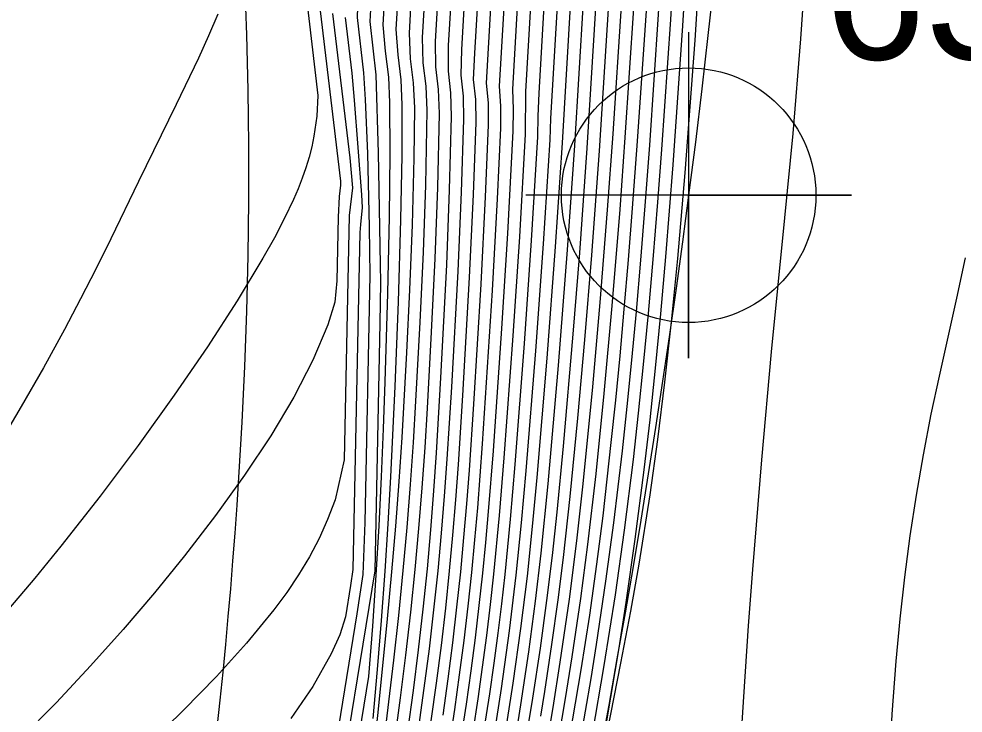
# Model space of a CAD drawing. Extents: x 2602990 to 2605851, y 618069 to 619180.
# Drawn here: x 2604066.77 to 2604084.16, y 618547.3 to 618560.08 of the extents above; entities that cross this region are included whole.
import ezdxf

# ---------------------------------------------------------------- set-up
doc = ezdxf.new("R2010")
doc.units = 0
for name, color, linetype in [('DTM Contours Major', 7, 'Continuous'), ('DTM Contours Minor', 7, 'Continuous'), ('Exist DTM Breakline', 7, 'Continuous'), ('Exist DTM Breakline Underwater', 7, 'Continuous'), ('Exist DTM Breakline Underwater Cogo Number', 7, 'Continuous'), ('Exist DTM Breakline Underwater Cogo Point CELL', 7, 'Continuous')]:
    doc.layers.add(name, color=color, linetype=linetype)

# ---------------------------------------------------------------- blocks, each defined once
blk = doc.blocks.new('EXIST DTM BREAKLINE UNDERWATER COGO POINT')
at = {"layer": 'Exist DTM Breakline Underwater Cogo Point CELL'}
blk.add_lwpolyline([(0, 0.06), (0, -0.06), (0, 0), (0.06, 0), (-0.06, 0)], dxfattribs=at)
blk.add_circle((0, 0), 0.04688, dxfattribs=at)

msp = doc.modelspace()

# ---------------------------------------------------------------- linework, layer by layer
at = {"layer": 'DTM Contours Major'}
for points in [[(2604079.112, 618575.394), (2604079.18, 618571.903), (2604079.186, 618570.56), (2604079.185, 618570.281), (2604079.155, 618568.349), (2604079.091, 618566.299), (2604079, 618564.194), (2604078.89, 618562.098), (2604078.767, 618560.074), (2604078.603, 618557.679), (2604078.53, 618556.711), (2604078.444, 618555.655), (2604078.357, 618554.661), (2604078.267, 618553.721), (2604078.175, 618552.827), (2604078.078, 618551.97), (2604077.916, 618550.67), (2604077.748, 618549.479), (2604077.543, 618548.178), (2604077.327, 618546.916)], [(2604074.026, 618561.119), (2604073.955, 618559.82), (2604073.976, 618559.351), (2604074.03, 618558.904), (2604074.051, 618558.449), (2604074.041, 618557.523), (2604074.01, 618556.292), (2604073.963, 618555.097), (2604073.907, 618553.941), (2604073.818, 618552.38), (2604073.764, 618551.568), (2604073.702, 618550.742), (2604073.633, 618549.906), (2604073.553, 618549.041), (2604073.376, 618547.315), (2604073.196, 618545.633)], [(2604076.444, 618560.432), (2604076.343, 618558.714), (2604076.327, 618558.296), (2604076.32, 618557.91), (2604076.205, 618556.005), (2604076.073, 618554.11), (2604075.903, 618551.882), (2604075.817, 618550.873), (2604075.715, 618549.852), (2604075.654, 618549.317), (2604075.587, 618548.774), (2604075.513, 618548.222), (2604075.433, 618547.66), (2604075.252, 618546.501)]]:
    msp.add_lwpolyline(points, dxfattribs=at)
at = {"layer": 'DTM Contours Minor'}
for points in [[(2604069.648, 618574.464), (2604071.109, 618569.434), (2604071.73, 618567.227), (2604071.965, 618566.341), (2604072.174, 618565.517), (2604072.357, 618564.749), (2604072.515, 618564.033), (2604072.65, 618563.362), (2604072.761, 618562.732), (2604072.836, 618562.247), (2604072.899, 618561.783), (2604072.951, 618561.335), (2604072.994, 618560.9), (2604073.012, 618560.491), (2604072.996, 618560.108), (2604073.117, 618559.092), (2604073.148, 618558.603), (2604073.187, 618557.608), (2604073.222, 618556.252), (2604073.233, 618555.367), (2604073.139, 618550.814), (2604073.1, 618549.852), (2604072.992, 618549.131), (2604072.653, 618547.053)], [(2604070.047, 618574.428), (2604071.442, 618569.586), (2604072.035, 618567.447), (2604072.26, 618566.583), (2604072.459, 618565.776), (2604072.634, 618565.02), (2604072.784, 618564.31), (2604072.912, 618563.642), (2604073.017, 618563.012), (2604073.094, 618562.465), (2604073.156, 618561.941), (2604073.204, 618561.437), (2604073.243, 618560.949), (2604073.257, 618560.485), (2604073.231, 618560.038), (2604073.34, 618559.054), (2604073.384, 618557.617), (2604073.421, 618555.563), (2604073.426, 618555.23), (2604073.416, 618554.483), (2604073.321, 618549.925), (2604073.16, 618548.908), (2604072.31, 618543.732)], [(2604079.532, 618573.983), (2604079.509, 618571.832), (2604079.488, 618570.709), (2604079.429, 618568.645), (2604079.344, 618566.475), (2604079.239, 618564.261), (2604079.119, 618562.068), (2604078.989, 618559.957), (2604078.811, 618557.397), (2604078.677, 618555.704), (2604078.584, 618554.652), (2604078.487, 618553.656), (2604078.386, 618552.705), (2604078.278, 618551.785), (2604078.113, 618550.507), (2604077.944, 618549.34), (2604077.814, 618548.507), (2604077.589, 618547.161)], [(2604079.912, 618573.601), (2604079.831, 618571.407), (2604079.733, 618569.063), (2604079.621, 618566.67), (2604079.496, 618564.277), (2604079.36, 618561.935), (2604079.214, 618559.693), (2604079.032, 618557.253), (2604078.896, 618555.67), (2604078.781, 618554.504), (2604078.659, 618553.397), (2604078.528, 618552.34), (2604078.386, 618551.321), (2604078.183, 618550.045), (2604078.029, 618549.178), (2604077.849, 618548.225), (2604077.475, 618546.314)], [(2604078.793, 618573.05), (2604078.853, 618571.753), (2604078.864, 618571.457), (2604078.892, 618571.221), (2604078.901, 618570.943), (2604078.888, 618570.548), (2604078.896, 618569.917), (2604078.889, 618568.083), (2604078.841, 618566.129), (2604078.762, 618564.116), (2604078.659, 618562.107), (2604078.543, 618560.163), (2604078.379, 618557.758), (2604078.296, 618556.644), (2604078.215, 618555.641), (2604078.133, 618554.694), (2604078.05, 618553.798), (2604077.964, 618552.946), (2604077.876, 618552.132), (2604077.719, 618550.809), (2604077.574, 618549.732), (2604077.399, 618548.567), (2604077.298, 618547.943), (2604077.091, 618546.737)], [(2604076.224, 618572.754), (2604076.443, 618571.663), (2604076.639, 618570.584), (2604076.717, 618570.104), (2604076.787, 618569.623), (2604076.877, 618569.175), (2604077.036, 618568.452), (2604076.991, 618567.654), (2604077.058, 618566.238), (2604077.073, 618564.776), (2604077.049, 618563.299), (2604076.997, 618561.839), (2604076.927, 618560.425), (2604076.773, 618557.805), (2604076.647, 618555.885), (2604076.491, 618553.836), (2604076.308, 618551.641), (2604076.223, 618550.739), (2604076.126, 618549.827), (2604076.007, 618548.861), (2604075.865, 618547.855), (2604075.699, 618546.795)], [(2604076.591, 618572.802), (2604076.781, 618571.781), (2604076.951, 618570.765), (2604077.019, 618570.311), (2604077.08, 618569.855), (2604077.247, 618569.104), (2604077.297, 618568.732), (2604077.259, 618567.974), (2604077.319, 618566.505), (2604077.329, 618564.978), (2604077.298, 618563.429), (2604077.239, 618561.894), (2604077.162, 618560.407), (2604077, 618557.753), (2604076.868, 618555.83), (2604076.701, 618553.702), (2604076.51, 618551.523), (2604076.381, 618550.245), (2604076.277, 618549.363), (2604076.152, 618548.433), (2604076.005, 618547.455), (2604075.923, 618546.944)], [(2604076.958, 618572.85), (2604077.119, 618571.896), (2604077.264, 618570.942), (2604077.379, 618570.087), (2604077.531, 618569.412), (2604077.559, 618569.005), (2604077.527, 618568.294), (2604077.581, 618566.771), (2604077.583, 618565.179), (2604077.546, 618563.557), (2604077.479, 618561.946), (2604077.396, 618560.386), (2604077.226, 618557.703), (2604077.09, 618555.779), (2604076.971, 618554.28), (2604076.789, 618552.215), (2604076.672, 618551.005), (2604076.586, 618550.205), (2604076.485, 618549.376), (2604076.365, 618548.501), (2604076.225, 618547.578), (2604076.147, 618547.094)], [(2604081.701, 618572.747), (2604081.633, 618569.32), (2604081.577, 618567.423), (2604081.5, 618565.472), (2604081.405, 618563.508), (2604081.292, 618561.576), (2604081.163, 618559.716), (2604081.019, 618557.972), (2604080.87, 618556.419), (2604080.622, 618553.953), (2604080.441, 618551.965), (2604080.277, 618549.946), (2604080.201, 618548.91), (2604080.111, 618547.605), (2604080.029, 618546.273)], [(2604075.857, 618572.707), (2604076.105, 618571.544), (2604076.328, 618570.399), (2604076.416, 618569.892), (2604076.495, 618569.387), (2604076.584, 618568.9), (2604076.76, 618568.118), (2604076.724, 618567.334), (2604076.796, 618565.971), (2604076.817, 618564.573), (2604076.8, 618563.168), (2604076.754, 618561.781), (2604076.688, 618560.432), (2604076.56, 618558.249), (2604076.546, 618557.857), (2604076.426, 618555.943), (2604076.282, 618553.972), (2604076.105, 618551.761), (2604076.02, 618550.806), (2604075.921, 618549.84), (2604075.797, 618548.819), (2604075.649, 618547.759), (2604075.476, 618546.649)], [(2604078.139, 618572.217), (2604078.211, 618571.443), (2604078.239, 618571.092), (2604078.284, 618570.775), (2604078.34, 618570.538), (2604078.369, 618570.261), (2604078.336, 618569.69), (2604078.364, 618567.563), (2604078.341, 618565.766), (2604078.28, 618563.918), (2604078.193, 618562.072), (2604078.089, 618560.284), (2604077.93, 618557.902), (2604077.834, 618556.577), (2604077.69, 618554.799), (2604077.542, 618553.187), (2604077.391, 618551.709), (2604077.242, 618550.408), (2604077.111, 618549.414), (2604076.952, 618548.339), (2604076.828, 618547.569), (2604076.636, 618546.447)], [(2604078.481, 618572.314), (2604078.55, 618571.276), (2604078.588, 618571.001), (2604078.633, 618570.802), (2604078.624, 618570.412), (2604078.607, 618569.932), (2604078.616, 618569.58), (2604078.626, 618567.823), (2604078.591, 618565.951), (2604078.522, 618564.023), (2604078.427, 618562.097), (2604078.317, 618560.231), (2604078.155, 618557.832), (2604078.064, 618556.602), (2604077.988, 618555.646), (2604077.911, 618554.741), (2604077.833, 618553.883), (2604077.753, 618553.065), (2604077.672, 618552.284), (2604077.519, 618550.935), (2604077.406, 618550.044), (2604077.275, 618549.109), (2604077.119, 618548.101), (2604076.861, 618546.583)], [(2604077.798, 618572.114), (2604077.894, 618571.281), (2604077.932, 618570.904), (2604077.983, 618570.549), (2604078.1, 618570.026), (2604078.08, 618569.495), (2604078.067, 618568.933), (2604078.103, 618567.301), (2604078.089, 618565.575), (2604078.037, 618563.804), (2604077.957, 618562.037), (2604077.859, 618560.326), (2604077.705, 618557.969), (2604077.604, 618556.566), (2604077.469, 618554.865), (2604077.331, 618553.311), (2604077.154, 618551.523), (2604077.038, 618550.474), (2604076.902, 618549.401), (2604076.733, 618548.239), (2604076.599, 618547.404), (2604076.414, 618546.32)], [(2604077.458, 618572.007), (2604077.578, 618571.114), (2604077.626, 618570.712), (2604077.68, 618570.317), (2604077.816, 618569.722), (2604077.819, 618569.254), (2604077.796, 618568.613), (2604077.842, 618567.037), (2604077.837, 618565.379), (2604077.792, 618563.683), (2604077.719, 618561.994), (2604077.628, 618560.359), (2604077.453, 618557.654), (2604077.313, 618555.734), (2604077.186, 618554.174), (2604077.056, 618552.731), (2604076.914, 618551.288), (2604076.791, 618550.165), (2604076.693, 618549.389), (2604076.579, 618548.569), (2604076.446, 618547.702), (2604076.373, 618547.247)], [(2604075.523, 618561.476), (2604075.373, 618558.899), (2604075.408, 618558.54), (2604075.412, 618558.125), (2604075.356, 618556.811), (2604075.273, 618555.201), (2604075.14, 618552.994), (2604075.058, 618551.776), (2604075.011, 618551.158), (2604074.959, 618550.535), (2604074.899, 618549.906), (2604074.83, 618549.253), (2604074.753, 618548.596), (2604074.667, 618547.933), (2604074.573, 618547.266)], [(2604075.772, 618561.538), (2604075.615, 618558.843), (2604075.638, 618558.478), (2604075.639, 618558.07), (2604075.578, 618556.771), (2604075.483, 618555.083), (2604075.3, 618552.258), (2604075.212, 618551.084), (2604075.16, 618550.491), (2604075.103, 618549.892), (2604075.036, 618549.269), (2604074.961, 618548.641), (2604074.878, 618548.007), (2604074.788, 618547.367), (2604074.691, 618546.721)], [(2604076.019, 618561.599), (2604075.857, 618558.791), (2604075.868, 618558.419), (2604075.866, 618558.016), (2604075.767, 618556.135), (2604075.657, 618554.387), (2604075.501, 618552.13), (2604075.413, 618551.012), (2604075.362, 618550.447), (2604075.306, 618549.878), (2604075.241, 618549.285), (2604075.169, 618548.686), (2604075.09, 618548.079), (2604075.003, 618547.465), (2604074.909, 618546.844)], [(2604074.776, 618561.292), (2604074.676, 618559.592), (2604074.672, 618559.124), (2604074.719, 618558.723), (2604074.732, 618558.287), (2604074.694, 618556.936), (2604074.64, 618555.557), (2604074.535, 618553.473), (2604074.454, 618552.098), (2604074.405, 618551.394), (2604074.349, 618550.68), (2604074.285, 618549.961), (2604074.208, 618549.216), (2604074.123, 618548.467), (2604074.028, 618547.718), (2604073.924, 618546.969)], [(2604075.025, 618561.355), (2604074.917, 618559.521), (2604074.904, 618559.047), (2604074.948, 618558.662), (2604074.959, 618558.234), (2604074.915, 618556.894), (2604074.851, 618555.437), (2604074.735, 618553.304), (2604074.652, 618551.976), (2604074.602, 618551.298), (2604074.546, 618550.613), (2604074.482, 618549.921), (2604074.406, 618549.204), (2604074.321, 618548.484), (2604074.228, 618547.763), (2604074.126, 618547.042)], [(2604075.273, 618561.415), (2604075.159, 618559.453), (2604075.135, 618558.967), (2604075.178, 618558.6), (2604075.186, 618558.179), (2604075.135, 618556.852), (2604075.062, 618555.32), (2604074.939, 618553.15), (2604074.858, 618551.879), (2604074.81, 618551.232), (2604074.756, 618550.579), (2604074.695, 618549.92), (2604074.623, 618549.236), (2604074.542, 618548.548), (2604074.453, 618547.856), (2604074.354, 618547.162)], [(2604074.278, 618561.176), (2604074.194, 618559.742), (2604074.208, 618559.277), (2604074.26, 618558.844), (2604074.279, 618558.397), (2604074.254, 618557.02), (2604074.212, 618555.788), (2604074.153, 618554.498), (2604074.074, 618553.044), (2604074.027, 618552.285), (2604073.973, 618551.509), (2604073.911, 618550.721), (2604073.84, 618549.926), (2604073.757, 618549.101), (2604073.666, 618548.275), (2604073.468, 618546.638)], [(2604074.528, 618561.234), (2604074.436, 618559.666), (2604074.44, 618559.201), (2604074.489, 618558.783), (2604074.506, 618558.342), (2604074.475, 618556.979), (2604074.426, 618555.674), (2604074.363, 618554.317), (2604074.286, 618552.917), (2604074.241, 618552.191), (2604074.189, 618551.451), (2604074.129, 618550.701), (2604074.061, 618549.944), (2604073.98, 618549.159), (2604073.89, 618548.372), (2604073.792, 618547.587), (2604073.688, 618546.804)], [(2604072.053, 618560.573), (2604072.276, 618558.672), (2604072.253, 618558.291), (2604072.201, 618557.923), (2604072.161, 618557.729), (2604072.111, 618557.537), (2604072.053, 618557.345), (2604071.985, 618557.152), (2604071.909, 618556.956), (2604071.823, 618556.757), (2604071.661, 618556.415), (2604071.474, 618556.056), (2604071.262, 618555.676), (2604070.791, 618554.896), (2604070.242, 618554.049), (2604069.629, 618553.154), (2604068.964, 618552.23), (2604068.263, 618551.298), (2604067.538, 618550.375), (2604067.061, 618549.79), (2604066.578, 618549.218)], [(2604072.284, 618560.497), (2604072.688, 618557.096), (2604072.69, 618557.023), (2604072.667, 618556.814), (2604072.648, 618556.435), (2604072.623, 618555.263), (2604072.588, 618554.866), (2604072.455, 618554.453), (2604072.182, 618553.802), (2604071.829, 618553.118), (2604071.406, 618552.409), (2604070.923, 618551.681), (2604070.39, 618550.942), (2604069.816, 618550.197), (2604069.266, 618549.52), (2604068.69, 618548.844), (2604068.088, 618548.171), (2604067.461, 618547.5), (2604066.807, 618546.833)], [(2604073.501, 618560.495), (2604073.472, 618559.973), (2604073.516, 618559.49), (2604073.572, 618559.014), (2604073.591, 618558.543), (2604073.598, 618557.593), (2604073.588, 618556.443), (2604073.558, 618555.027), (2604073.509, 618553.401), (2604073.477, 618552.538), (2604073.439, 618551.653), (2604073.394, 618550.751), (2604073.342, 618549.842), (2604073.28, 618548.906), (2604073.209, 618547.979), (2604072.56, 618544.017)], [(2604073.747, 618560.487), (2604073.712, 618559.897), (2604073.747, 618559.423), (2604073.8, 618558.962), (2604073.82, 618558.5), (2604073.818, 618557.566), (2604073.799, 618556.382), (2604073.753, 618554.875), (2604073.693, 618553.319), (2604073.613, 618551.652), (2604073.563, 618550.79), (2604073.506, 618549.916), (2604073.439, 618549.01), (2604073.365, 618548.103), (2604073.284, 618547.202)], [(2604076.197, 618560.427), (2604076.099, 618558.746), (2604076.093, 618557.963), (2604075.986, 618556.069), (2604075.865, 618554.247), (2604075.701, 618552.004), (2604075.614, 618550.941), (2604075.51, 618549.864), (2604075.447, 618549.3), (2604075.377, 618548.729), (2604075.301, 618548.151), (2604075.218, 618547.563), (2604075.128, 618546.966)], [(2604070.435, 618560.169), (2604070.262, 618559.771), (2604070.075, 618559.363), (2604069.664, 618558.508), (2604068.971, 618557.091), (2604068.46, 618556.037), (2604068.189, 618555.49), (2604067.905, 618554.932), (2604067.609, 618554.366), (2604067.221, 618553.657), (2604066.813, 618552.945), (2604066.386, 618552.237)], [(2604072.542, 618560.185), (2604072.861, 618557.524), (2604072.909, 618556.975), (2604072.852, 618556.465), (2604072.757, 618551.965), (2604072.59, 618551.228), (2604072.454, 618550.866), (2604072.297, 618550.518), (2604072.118, 618550.18), (2604071.919, 618549.85), (2604071.7, 618549.525), (2604071.461, 618549.202), (2604070.962, 618548.592), (2604070.405, 618547.977), (2604069.801, 618547.355), (2604069.157, 618546.724)], [(2604072.774, 618560.108), (2604072.897, 618559.085), (2604072.942, 618558.59), (2604073.076, 618556.845), (2604073.093, 618556.612), (2604073.057, 618556.3), (2604073.046, 618556.151), (2604072.917, 618549.949), (2604072.876, 618549.654), (2604072.781, 618549.075), (2604072.676, 618548.746), (2604072.518, 618548.395), (2604072.182, 618547.794), (2604071.777, 618547.205)], [(2604084.195, 618555.685), (2604084.034, 618554.944), (2604083.714, 618553.509), (2604083.565, 618552.805), (2604083.421, 618552.06), (2604083.292, 618551.315), (2604083.178, 618550.564), (2604083.078, 618549.807), (2604082.992, 618549.039), (2604082.919, 618548.259), (2604082.847, 618547.281), (2604082.794, 618546.284), (2604082.763, 618545.273), (2604082.753, 618544.254), (2604082.766, 618543.23), (2604082.802, 618542.208), (2604082.851, 618541.339), (2604082.973, 618539.597), (2604083.03, 618538.715), (2604083.076, 618537.821), (2604083.101, 618536.91), (2604083.097, 618535.811), (2604083.054, 618534.68), (2604082.968, 618533.515)]]:
    msp.add_lwpolyline(points, dxfattribs=at)
at = {"layer": 'Exist DTM Breakline'}
msp.add_spline([(2604056.195, 618608.101), (2604070.612, 618564.846), (2604060.948, 618498.617), (2604052.223, 618447.183), (2604051.568, 618445.166), (2604051.779, 618438.355), (2604056.316, 618420.051), (2604056.045, 618414.227), (2604060.112, 618404.174), (2604065.814, 618393.977), (2604079.591, 618374.932), (2604102.645, 618354.376), (2604129.573, 618330.438), (2604185.644, 618288.739), (2604229.181, 618260.22), (2604259.941, 618240.43), (2604275.412, 618231.212), (2604276.014, 618212.47)], degree=3, dxfattribs=at)
at = {"layer": 'Exist DTM Breakline Underwater'}
msp.add_spline([(2604079.985, 618669.398), (2604080.498, 618655.701), (2604080.544, 618620.53), (2604079.102, 618556.838), (2604066.566, 618502.508), (2604057.691, 618449.657), (2604060.643, 618427.367), (2604061.965, 618415.95), (2604060.058, 618413.35)], degree=3, dxfattribs=at)

# ---------------------------------------------------------------- block references
at = {"layer": 'Exist DTM Breakline Underwater Cogo Point CELL', "xscale": 50, "yscale": 50}
msp.add_blockref('EXIST DTM BREAKLINE UNDERWATER COGO POINT', (2604079.102, 618556.838), dxfattribs=at)

# ---------------------------------------------------------------- texts
at = {"layer": 'Exist DTM Breakline Underwater Cogo Number'}
msp.add_text('633', height=2.5, dxfattribs=at).set_placement((2604081.602, 618559.338))

doc.saveas('drawing.dxf')
